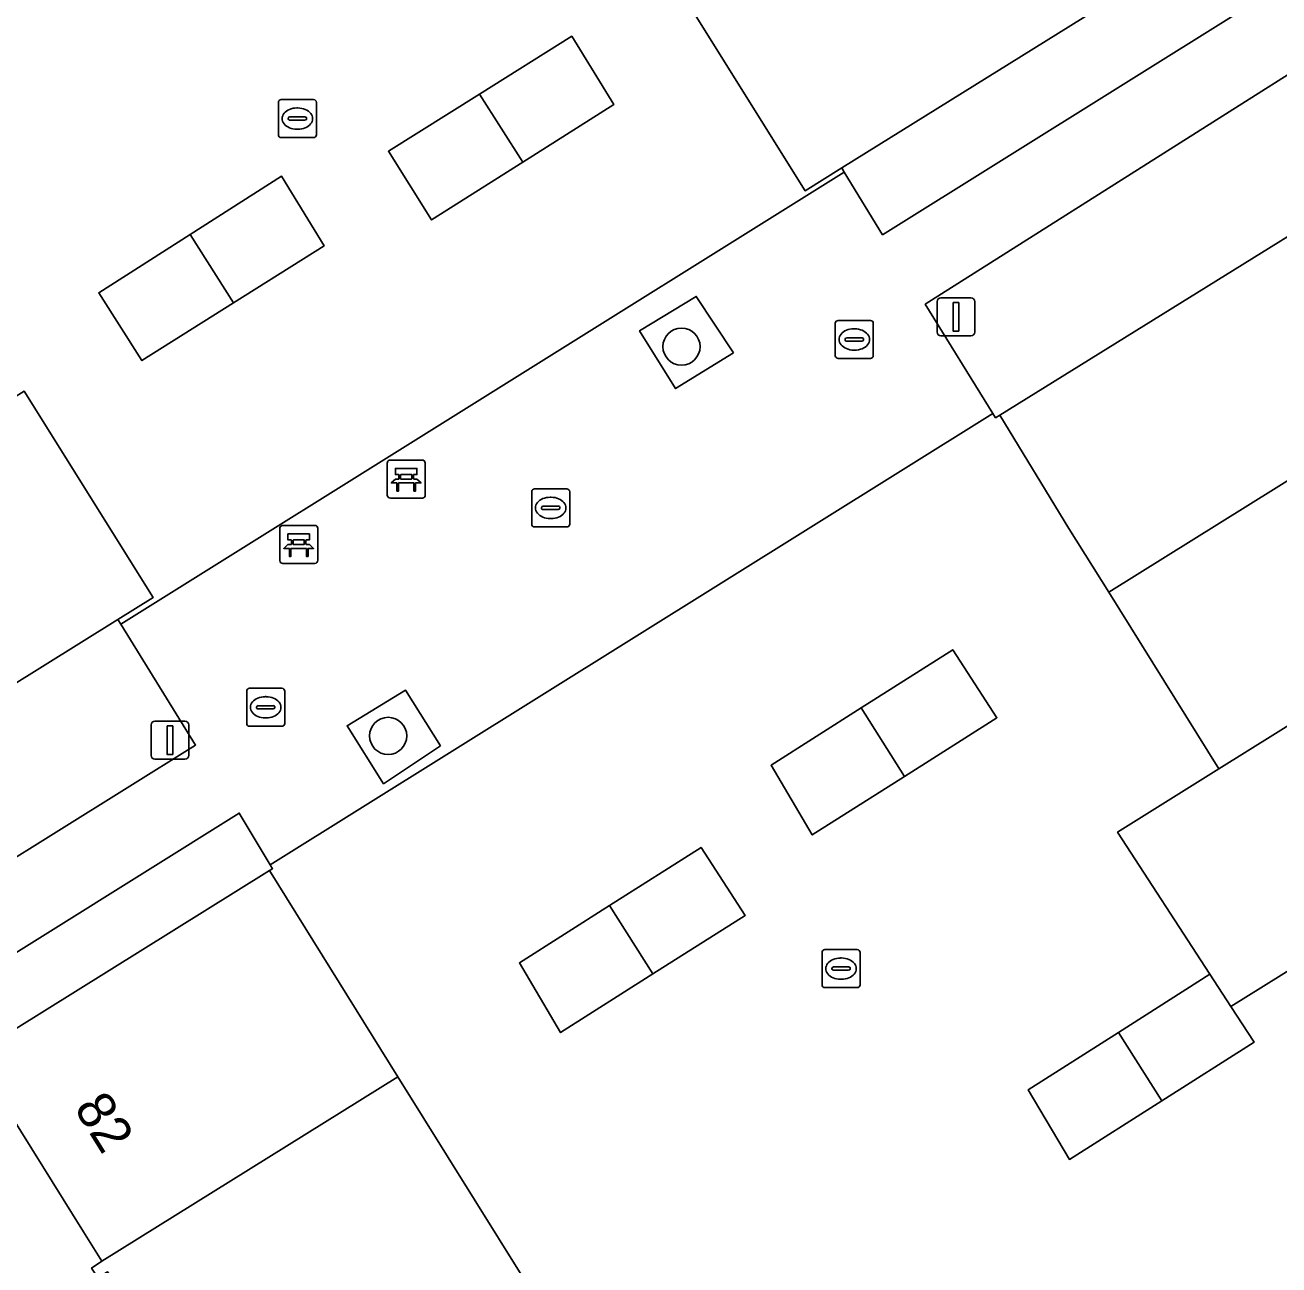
# Model space of a CAD drawing. Extents: x 159279 to 160377, y 384531 to 385888.
# Drawn here: x 159754.62 to 159787.62, y 385483.41 to 385516.02 of the extents above; entities that cross this region are included whole.
import ezdxf

# ---------------------------------------------------------------- set-up
doc = ezdxf.new("R2010")
doc.units = 0
for name, color, linetype in [('IMGEO_Bank', 7, 'Continuous'), ('IMGEO_Boom', 7, 'Continuous'), ('IMGEO_Erf', 7, 'Continuous'), ('IMGEO_Groenvoorziening', 7, 'Continuous'), ('IMGEO_Kolk', 7, 'Continuous'), ('IMGEO_Lichtmast', 7, 'Continuous'), ('IMGEO_Pand', 7, 'Continuous'), ('IMGEO_Pand_nummerreeks', 7, 'Continuous'), ('IMGEO_Rioolput', 7, 'Continuous'), ('IMGEO_Voetpad_open', 7, 'Continuous')]:
    doc.layers.add(name, color=color, linetype=linetype)

msp = doc.modelspace()

# ---------------------------------------------------------------- linework, layer by layer
at = {"layer": 'IMGEO_Bank'}
for p, q in [((159764.152, 385503.656), (159764.152, 385504.497)), ((159764.152, 385504.497), (159764.152, 385503.656)), ((159764.227, 385504.581), (159765.068, 385504.581)), ((159765.068, 385504.581), (159764.227, 385504.581)), ((159765.152, 385504.506), (159765.152, 385503.665)), ((159765.152, 385503.665), (159765.152, 385504.506)), ((159764.461, 385504.087), (159764.461, 385504.193)), ((159764.505, 385504.193), (159764.505, 385504.087)), ((159764.793, 385504.199), (159764.511, 385504.199)), ((159764.511, 385504.081), (159764.793, 385504.081)), ((159764.799, 385504.087), (159764.799, 385504.193)), ((159764.843, 385504.193), (159764.843, 385504.087)), ((159764.849, 385503.979), (159764.456, 385503.979)), ((159765.077, 385503.581), (159764.236, 385503.581)), ((159764.236, 385503.581), (159765.077, 385503.581)), ((159761.323, 385501.934), (159761.323, 385502.775)), ((159761.323, 385502.775), (159761.323, 385501.934)), ((159761.398, 385502.859), (159762.239, 385502.859)), ((159762.239, 385502.859), (159761.398, 385502.859)), ((159762.323, 385502.784), (159762.323, 385501.943)), ((159762.323, 385501.943), (159762.323, 385502.784)), ((159761.632, 385502.365), (159761.632, 385502.471)), ((159761.676, 385502.471), (159761.676, 385502.365)), ((159761.964, 385502.477), (159761.682, 385502.477)), ((159761.97, 385502.365), (159761.97, 385502.471)), ((159762.014, 385502.471), (159762.014, 385502.365)), ((159762.02, 385502.257), (159761.627, 385502.257)), ((159761.682, 385502.359), (159761.964, 385502.359)), ((159762.248, 385501.859), (159761.407, 385501.859)), ((159761.407, 385501.859), (159762.248, 385501.859))]:
    msp.add_line(p, q, dxfattribs=at)
for points in [[(159764.455, 385504.199), (159764.369, 385504.199), (159764.369, 385504.36), (159764.932, 385504.36), (159764.932, 385504.199), (159764.849, 385504.199)], [(159764.399, 385503.979), (159764.257, 385503.979), (159764.369, 385504.081), (159764.455, 385504.081)], [(159764.849, 385504.081), (159764.932, 385504.081), (159765.044, 385503.979), (159764.905, 385503.979)], [(159764.449, 385503.972), (159764.449, 385503.765), (159764.406, 385503.765), (159764.406, 385503.972)], [(159764.899, 385503.972), (159764.899, 385503.765), (159764.855, 385503.765), (159764.855, 385503.972)], [(159761.626, 385502.477), (159761.54, 385502.477), (159761.54, 385502.638), (159762.103, 385502.638), (159762.103, 385502.477), (159762.02, 385502.477)], [(159761.57, 385502.257), (159761.428, 385502.257), (159761.54, 385502.359), (159761.626, 385502.359)], [(159761.62, 385502.25), (159761.62, 385502.043), (159761.577, 385502.043), (159761.577, 385502.25)], [(159762.02, 385502.359), (159762.103, 385502.359), (159762.215, 385502.257), (159762.076, 385502.257)], [(159762.07, 385502.25), (159762.07, 385502.043), (159762.026, 385502.043), (159762.026, 385502.25)]]:
    msp.add_lwpolyline(points, dxfattribs=at)
for centre, radius, start, end in [((159764.23, 385504.503), 0.0779, 92.4484, 184.2845), ((159764.23, 385504.503), 0.0779, 92.4484, 184.2845), ((159765.074, 385504.503), 0.0779, 2.4484, 94.2845), ((159765.074, 385504.503), 0.0779, 2.4484, 94.2845), ((159764.454, 385504.192), 0.00671, 2.8957, 87.1043), ((159764.454, 385504.088), 0.00671, 272.8957, 357.1043), ((159764.511, 385504.192), 0.00671, 92.8957, 177.1043), ((159764.511, 385504.088), 0.00671, 182.8957, 267.1043), ((159764.793, 385504.192), 0.00671, 2.8957, 87.1043), ((159764.793, 385504.088), 0.00671, 272.8957, 357.1043), ((159764.85, 385504.192), 0.00671, 92.8957, 177.1043), ((159764.85, 385504.088), 0.00671, 182.8957, 267.1043), ((159764.399, 385503.972), 0.00671, 2.8957, 87.1043), ((159764.456, 385503.972), 0.00671, 92.8957, 177.1043), ((159764.848, 385503.972), 0.00671, 2.8957, 87.1043), ((159764.905, 385503.972), 0.00671, 92.8957, 177.1043), ((159764.23, 385503.659), 0.0779, 182.4484, 274.2845), ((159764.23, 385503.659), 0.0779, 182.4484, 274.2845), ((159765.074, 385503.659), 0.0779, 272.4484, 4.2845), ((159765.074, 385503.659), 0.0779, 272.4484, 4.2845), ((159761.401, 385502.781), 0.0779, 92.4484, 184.2845), ((159761.401, 385502.781), 0.0779, 92.4484, 184.2845), ((159762.245, 385502.781), 0.0779, 2.4484, 94.2845), ((159762.245, 385502.781), 0.0779, 2.4484, 94.2845), ((159761.625, 385502.47), 0.00671, 2.8957, 87.1043), ((159761.625, 385502.366), 0.00671, 272.8957, 357.1043), ((159761.682, 385502.47), 0.00671, 92.8957, 177.1043), ((159761.682, 385502.366), 0.00671, 182.8957, 267.1043), ((159761.964, 385502.47), 0.00671, 2.8957, 87.1043), ((159761.964, 385502.366), 0.00671, 272.8957, 357.1043), ((159762.021, 385502.47), 0.00671, 92.8957, 177.1043), ((159762.021, 385502.366), 0.00671, 182.8957, 267.1043), ((159761.57, 385502.25), 0.00671, 2.8957, 87.1043), ((159761.627, 385502.25), 0.00671, 92.8957, 177.1043), ((159762.019, 385502.25), 0.00671, 2.8957, 87.1043), ((159762.076, 385502.25), 0.00671, 92.8957, 177.1043), ((159761.401, 385501.937), 0.0779, 182.4484, 274.2845), ((159761.401, 385501.937), 0.0779, 182.4484, 274.2845), ((159762.245, 385501.937), 0.0779, 272.4484, 4.2845), ((159762.245, 385501.937), 0.0779, 272.4484, 4.2845)]:
    msp.add_arc(centre, radius, start, end, dxfattribs=at)
at = {"layer": 'IMGEO_Boom'}
for centre in [(159771.895, 385507.565), (159764.176, 385497.323)]:
    msp.add_circle(centre, 0.489, dxfattribs=at)
at = {"layer": 'IMGEO_Erf'}
for points in [[(159754.601, 385506.388), (159757.989, 385500.96), (159757.064, 385500.384), (159757.139, 385500.263), (159776.179, 385512.153), (159776.111, 385512.264), (159775.147, 385511.664), (159772.242, 385516.319)], [(159794.729, 385482.519), (159791.831, 385487.164), (159788.933, 385491.809), (159786.353, 385490.2), (159786.963, 385489.261), (159784.534, 385487.721), (159782.104, 385486.18), (159781.019, 385488.012), (159783.393, 385489.52), (159785.801, 385491.05), (159783.37, 385494.793), (159786.035, 385496.455), (159783.137, 385501.1), (159782.089, 385502.78), (159780.269, 385505.763), (159780.159, 385505.695), (159780.089, 385505.807), (159761.076, 385493.927), (159761.136, 385493.827), (159761.058, 385493.778), (159762.438, 385491.551), (159764.429, 385488.357), (159767.76, 385483.011)], [(159756.373, 385483.32), (159756.642, 385483.504), (159756.159, 385484.277), (159753.431, 385488.645)]]:
    msp.add_lwpolyline(points, dxfattribs=at)
for points in [[(159766.583, 385514.209), (159769.007, 385515.728), (159770.116, 385513.938), (159767.719, 385512.419), (159765.321, 385510.899), (159764.184, 385512.706)], [(159758.966, 385510.512), (159761.372, 385512.045), (159762.492, 385510.215), (159760.111, 385508.717), (159757.696, 385507.197), (159756.561, 385508.98)], [(159775.338, 385494.718), (159774.253, 385496.55), (159776.627, 385498.058), (159779.035, 385499.588), (159780.197, 385497.799), (159777.768, 385496.259)], [(159771.144, 385491.06), (159768.714, 385489.519), (159767.629, 385491.351), (159770.003, 385492.859), (159772.411, 385494.389), (159773.573, 385492.6)]]:
    msp.add_lwpolyline(points, close=True, dxfattribs=at)
at = {"layer": 'IMGEO_Groenvoorziening'}
for points in [[(159786.811, 385523.142), (159784.321, 385521.574), (159786.162, 385518.583), (159784.923, 385517.867), (159784.973, 385517.788), (159784.345, 385517.385), (159776.111, 385512.264), (159776.179, 385512.153), (159777.186, 385510.509), (159789.778, 385518.376)], [(159792.259, 385508.814), (159794.728, 385510.418), (159792.304, 385514.349), (159790.87, 385516.629), (159778.31, 385508.681), (159780.089, 385505.807), (159780.159, 385505.695), (159780.269, 385505.763), (159789.054, 385511.209), (159789.078, 385511.173), (159790.313, 385511.908)], [(159773.266, 385507.399), (159772.285, 385508.886), (159770.792, 385507.981), (159771.738, 385506.461)], [(159757.139, 385500.263), (159757.064, 385500.384), (159750.291, 385496.166), (159750.827, 385495.326), (159747.167, 385493.083), (159744.06, 385497.994), (159741.895, 385496.637), (159746.51, 385489.224), (159759.111, 385497.08)], [(159765.556, 385497.06), (159764.631, 385498.527), (159763.094, 385497.588), (159764.057, 385496.064)], [(159754.316, 385489.583), (159761.058, 385493.778), (159761.136, 385493.827), (159761.076, 385493.927), (159760.26, 385495.29), (159747.694, 385487.44), (159750.562, 385482.737), (159752.741, 385484.11), (159750.177, 385488.18), (159753.809, 385490.421)]]:
    msp.add_lwpolyline(points, close=True, dxfattribs=at)
at = {"layer": 'IMGEO_Kolk'}
for p, q in [((159761.288, 385513.137), (159761.288, 385513.989)), ((159761.363, 385514.063), (159762.215, 385514.063)), ((159762.289, 385513.989), (159762.289, 385513.137)), ((159761.59, 385513.606), (159761.988, 385513.606)), ((159761.776, 385513.843), (159761.801, 385513.843)), ((159761.547, 385513.557), (159761.547, 385513.569)), ((159761.985, 385513.52), (159761.587, 385513.52)), ((159761.799, 385513.283), (159761.774, 385513.283)), ((159762.031, 385513.569), (159762.031, 385513.557)), ((159762.215, 385513.063), (159761.363, 385513.063)), ((159775.942, 385507.326), (159775.942, 385508.178)), ((159776.017, 385508.252), (159776.869, 385508.252)), ((159776.43, 385508.032), (159776.455, 385508.032)), ((159776.943, 385508.178), (159776.943, 385507.326)), ((159776.201, 385507.746), (159776.201, 385507.758)), ((159776.639, 385507.709), (159776.241, 385507.709)), ((159776.244, 385507.795), (159776.642, 385507.795)), ((159776.685, 385507.758), (159776.685, 385507.746)), ((159776.453, 385507.472), (159776.428, 385507.472)), ((159776.869, 385507.252), (159776.017, 385507.252)), ((159760.454, 385497.649), (159760.454, 385498.501)), ((159760.529, 385498.575), (159761.381, 385498.575)), ((159761.455, 385498.501), (159761.455, 385497.649)), ((159760.713, 385498.069), (159760.713, 385498.081)), ((159760.756, 385498.118), (159761.154, 385498.118)), ((159760.942, 385498.355), (159760.967, 385498.355)), ((159761.197, 385498.081), (159761.197, 385498.069)), ((159761.151, 385498.032), (159760.753, 385498.032)), ((159760.965, 385497.795), (159760.94, 385497.795)), ((159761.381, 385497.575), (159760.529, 385497.575)), ((159775.594, 385490.774), (159775.594, 385491.626)), ((159775.669, 385491.7), (159776.521, 385491.7)), ((159776.082, 385491.48), (159776.107, 385491.48)), ((159776.595, 385491.626), (159776.595, 385490.774)), ((159775.853, 385491.194), (159775.853, 385491.206)), ((159776.291, 385491.157), (159775.893, 385491.157)), ((159775.896, 385491.243), (159776.294, 385491.243)), ((159776.337, 385491.206), (159776.337, 385491.194)), ((159776.105, 385490.92), (159776.08, 385490.92)), ((159776.521, 385490.7), (159775.669, 385490.7))]:
    msp.add_line(p, q, dxfattribs=at)
for points in [[(159761.288, 385513.137), (159761.288, 385513.989)], [(159761.363, 385514.063), (159762.215, 385514.063)], [(159762.289, 385513.989), (159762.289, 385513.137)], [(159762.215, 385513.063), (159761.363, 385513.063)], [(159775.942, 385507.326), (159775.942, 385508.178)], [(159776.017, 385508.252), (159776.869, 385508.252)], [(159776.943, 385508.178), (159776.943, 385507.326)], [(159776.869, 385507.252), (159776.017, 385507.252)], [(159760.454, 385497.649), (159760.454, 385498.501)], [(159760.529, 385498.575), (159761.381, 385498.575)], [(159761.455, 385498.501), (159761.455, 385497.649)], [(159761.381, 385497.575), (159760.529, 385497.575)], [(159775.594, 385490.774), (159775.594, 385491.626)], [(159775.669, 385491.7), (159776.521, 385491.7)], [(159776.595, 385491.626), (159776.595, 385490.774)], [(159776.521, 385490.7), (159775.669, 385490.7)]]:
    msp.add_lwpolyline(points, dxfattribs=at)
for centre, radius, start, end in [((159761.365, 385513.987), 0.0765, 91.552, 178.448), ((159761.365, 385513.987), 0.0765, 91.552, 178.448), ((159762.213, 385513.987), 0.0765, 1.552, 88.448), ((159762.213, 385513.987), 0.0765, 1.552, 88.448), ((159761.587, 385513.566), 0.0403, 85.8775, 175.7526), ((159761.992, 385513.568), 0.0386, 1.7309, 96.639), ((159761.584, 385513.556), 0.0366, 178.938, 274.7102), ((159761.988, 385513.563), 0.043, 264.8664, 352.4533), ((159761.365, 385513.139), 0.0765, 181.552, 268.448), ((159761.365, 385513.139), 0.0765, 181.552, 268.448), ((159762.213, 385513.139), 0.0765, 271.552, 358.448), ((159762.213, 385513.139), 0.0765, 271.552, 358.448), ((159776.019, 385508.176), 0.0765, 91.552, 178.448), ((159776.019, 385508.176), 0.0765, 91.552, 178.448), ((159776.867, 385508.176), 0.0765, 1.552, 88.448), ((159776.867, 385508.176), 0.0765, 1.552, 88.448), ((159776.241, 385507.755), 0.0403, 85.8775, 175.7526), ((159776.238, 385507.745), 0.0366, 178.938, 274.7102), ((159776.642, 385507.752), 0.043, 264.8664, 352.4533), ((159776.646, 385507.757), 0.0386, 1.7309, 96.639), ((159776.019, 385507.328), 0.0765, 181.552, 268.448), ((159776.019, 385507.328), 0.0765, 181.552, 268.448), ((159776.867, 385507.328), 0.0765, 271.552, 358.448), ((159776.867, 385507.328), 0.0765, 271.552, 358.448), ((159760.531, 385498.499), 0.0765, 91.552, 178.448), ((159760.531, 385498.499), 0.0765, 91.552, 178.448), ((159761.379, 385498.499), 0.0765, 1.552, 88.448), ((159761.379, 385498.499), 0.0765, 1.552, 88.448), ((159760.753, 385498.078), 0.0403, 85.8775, 175.7526), ((159761.158, 385498.08), 0.0386, 1.7309, 96.639), ((159760.75, 385498.068), 0.0366, 178.938, 274.7102), ((159761.154, 385498.075), 0.043, 264.8664, 352.4533), ((159760.531, 385497.651), 0.0765, 181.552, 268.448), ((159760.531, 385497.651), 0.0765, 181.552, 268.448), ((159761.379, 385497.651), 0.0765, 271.552, 358.448), ((159761.379, 385497.651), 0.0765, 271.552, 358.448), ((159775.671, 385491.624), 0.0765, 91.552, 178.448), ((159775.671, 385491.624), 0.0765, 91.552, 178.448), ((159776.519, 385491.624), 0.0765, 1.552, 88.448), ((159776.519, 385491.624), 0.0765, 1.552, 88.448), ((159775.893, 385491.203), 0.0403, 85.8775, 175.7526), ((159775.89, 385491.193), 0.0366, 178.938, 274.7102), ((159776.294, 385491.2), 0.043, 264.8664, 352.4533), ((159776.298, 385491.205), 0.0386, 1.7309, 96.639), ((159775.671, 385490.776), 0.0765, 181.552, 268.448), ((159775.671, 385490.776), 0.0765, 181.552, 268.448), ((159776.519, 385490.776), 0.0765, 271.552, 358.448), ((159776.519, 385490.776), 0.0765, 271.552, 358.448)]:
    msp.add_arc(centre, radius, start, end, dxfattribs=at)
for centre, major_axis, ratio, start_param, end_param in [((159761.775, 385513.563), (-0.387, 0.002), 0.722429, 4.712389, 7.853982), ((159761.8, 385513.563), (-0.39, 0.002), 0.717154, 1.570796, 4.712389), ((159776.429, 385507.752), (-0.387, 0.002), 0.722429, 4.712389, 7.853982), ((159776.454, 385507.752), (-0.39, 0.002), 0.717154, 1.570796, 4.712389), ((159760.941, 385498.075), (-0.387, 0.002), 0.722429, 4.712389, 7.853982), ((159760.966, 385498.075), (-0.39, 0.002), 0.717154, 1.570796, 4.712389), ((159776.081, 385491.2), (-0.387, 0.002), 0.722429, 4.712389, 7.853982), ((159776.106, 385491.2), (-0.39, 0.002), 0.717154, 1.570796, 4.712389)]:
    msp.add_ellipse(centre, major_axis=major_axis, ratio=ratio, start_param=start_param, end_param=end_param, dxfattribs=at)
at = {"layer": 'IMGEO_Lichtmast'}
for p, q in [((159778.622, 385507.947), (159778.622, 385508.747)), ((159778.622, 385508.747), (159778.622, 385507.947)), ((159778.722, 385508.847), (159779.512, 385508.847)), ((159779.512, 385508.847), (159778.722, 385508.847)), ((159779.612, 385508.747), (159779.612, 385507.947)), ((159779.612, 385507.947), (159779.612, 385508.747)), ((159779.512, 385507.847), (159778.722, 385507.847)), ((159778.722, 385507.847), (159779.512, 385507.847)), ((159757.939, 385496.811), (159757.939, 385497.611)), ((159757.939, 385497.611), (159757.939, 385496.811)), ((159758.039, 385497.711), (159758.829, 385497.711)), ((159758.829, 385497.711), (159758.039, 385497.711)), ((159758.929, 385497.611), (159758.929, 385496.811)), ((159758.929, 385496.811), (159758.929, 385497.611)), ((159758.829, 385496.711), (159758.039, 385496.711)), ((159758.039, 385496.711), (159758.829, 385496.711))]:
    msp.add_line(p, q, dxfattribs=at)
for points in [[(159779.042, 385508.722), (159779.192, 385508.722), (159779.192, 385507.972), (159779.042, 385507.972), (159779.042, 385508.722)], [(159758.359, 385497.586), (159758.509, 385497.586), (159758.509, 385496.836), (159758.359, 385496.836), (159758.359, 385497.586)]]:
    msp.add_lwpolyline(points, dxfattribs=at)
for centre, start, end in [((159778.722, 385508.747), 90, 180), ((159778.722, 385508.747), 90, 180), ((159779.512, 385508.747), 0, 90), ((159779.512, 385508.747), 360, 90), ((159778.722, 385507.947), 180, 270), ((159778.722, 385507.947), 180, 270), ((159779.512, 385507.947), 270, 0), ((159779.512, 385507.947), 270, 0), ((159758.039, 385497.611), 90, 180), ((159758.039, 385497.611), 90, 180), ((159758.829, 385497.611), 0, 90), ((159758.829, 385497.611), 360, 90), ((159758.039, 385496.811), 180, 270), ((159758.039, 385496.811), 180, 270), ((159758.829, 385496.811), 270, 0), ((159758.829, 385496.811), 270, 0)]:
    msp.add_arc(centre, 0.1, start, end, dxfattribs=at)
at = {"layer": 'IMGEO_Pand'}
for points in [[(159784.345, 385517.385), (159784.973, 385517.788), (159784.923, 385517.867), (159783.379, 385520.342), (159783.668, 385520.516), (159783.513, 385520.773), (159783.224, 385520.599), (159782.068, 385522.451), (159772.242, 385516.319), (159775.147, 385511.664), (159776.111, 385512.264)], [(159770.116, 385513.938), (159769.007, 385515.728), (159766.583, 385514.209), (159767.719, 385512.419)], [(159766.583, 385514.209), (159764.184, 385512.706), (159765.321, 385510.899), (159767.719, 385512.419)], [(159761.372, 385512.045), (159758.966, 385510.512), (159760.111, 385508.717), (159762.492, 385510.215)], [(159791.943, 385506.593), (159790.809, 385508.407), (159791.098, 385508.586), (159790.927, 385508.862), (159790.651, 385508.686), (159789.091, 385511.152), (159789.078, 385511.173), (159789.054, 385511.209), (159780.269, 385505.763), (159782.089, 385502.78), (159783.137, 385501.1)], [(159758.966, 385510.512), (159756.561, 385508.98), (159757.696, 385507.197), (159760.111, 385508.717)], [(159757.989, 385500.96), (159754.601, 385506.388), (159745.801, 385500.892), (159746.278, 385500.093), (159748.988, 385495.744), (159748.721, 385495.554), (159748.894, 385495.296), (159750.291, 385496.166), (159757.064, 385500.384)], [(159794.839, 385501.947), (159793.445, 385504.183), (159793.721, 385504.36), (159793.559, 385504.638), (159793.274, 385504.464), (159791.943, 385506.593), (159783.137, 385501.1), (159786.035, 385496.455)], [(159797.741, 385497.304), (159796.522, 385499.242), (159796.804, 385499.42), (159796.636, 385499.696), (159796.354, 385499.523), (159795.048, 385501.611), (159794.839, 385501.947), (159786.035, 385496.455), (159783.37, 385494.793), (159785.801, 385491.05), (159786.353, 385490.2), (159788.933, 385491.809)], [(159776.627, 385498.058), (159777.768, 385496.259), (159780.197, 385497.799), (159779.035, 385499.588)], [(159776.627, 385498.058), (159774.253, 385496.55), (159775.338, 385494.718), (159777.768, 385496.259)], [(159770.003, 385492.859), (159771.144, 385491.06), (159773.573, 385492.6), (159772.411, 385494.389)], [(159761.058, 385493.778), (159754.316, 385489.583), (159752.989, 385488.757), (159753.155, 385488.49), (159753.431, 385488.645), (159756.159, 385484.277), (159756.642, 385483.504), (159764.429, 385488.357), (159762.438, 385491.551)], [(159770.003, 385492.859), (159767.629, 385491.351), (159768.714, 385489.519), (159771.144, 385491.06)], [(159786.353, 385490.2), (159785.801, 385491.05), (159783.393, 385489.52), (159784.534, 385487.721), (159786.963, 385489.261)], [(159783.393, 385489.52), (159781.019, 385488.012), (159782.104, 385486.18), (159784.534, 385487.721)], [(159764.429, 385488.357), (159756.642, 385483.504), (159756.373, 385483.32), (159756.536, 385483.064), (159756.789, 385483.226), (159759.045, 385479.626), (159759.967, 385478.155), (159767.76, 385483.011)]]:
    msp.add_lwpolyline(points, close=True, dxfattribs=at)
at = {"layer": 'IMGEO_Rioolput'}
for p, q in [((159767.953, 385502.895), (159767.953, 385503.747)), ((159768.028, 385503.821), (159768.88, 385503.821)), ((159768.954, 385503.747), (159768.954, 385502.895)), ((159768.255, 385503.364), (159768.653, 385503.364)), ((159768.441, 385503.601), (159768.466, 385503.601)), ((159768.212, 385503.315), (159768.212, 385503.327)), ((159768.65, 385503.278), (159768.252, 385503.278)), ((159768.464, 385503.041), (159768.439, 385503.041)), ((159768.696, 385503.327), (159768.696, 385503.315)), ((159768.88, 385502.821), (159768.028, 385502.821))]:
    msp.add_line(p, q, dxfattribs=at)
for points in [[(159767.953, 385502.895), (159767.953, 385503.747)], [(159768.028, 385503.821), (159768.88, 385503.821)], [(159768.954, 385503.747), (159768.954, 385502.895)], [(159768.88, 385502.821), (159768.028, 385502.821)]]:
    msp.add_lwpolyline(points, dxfattribs=at)
for centre, radius, start, end in [((159768.03, 385503.745), 0.0765, 91.552, 178.448), ((159768.03, 385503.745), 0.0765, 91.552, 178.448), ((159768.878, 385503.745), 0.0765, 1.552, 88.448), ((159768.878, 385503.745), 0.0765, 1.552, 88.448), ((159768.252, 385503.324), 0.0403, 85.8775, 175.7526), ((159768.657, 385503.326), 0.0386, 1.7309, 96.639), ((159768.249, 385503.314), 0.0366, 178.938, 274.7102), ((159768.653, 385503.321), 0.043, 264.8664, 352.4533), ((159768.03, 385502.897), 0.0765, 181.552, 268.448), ((159768.03, 385502.897), 0.0765, 181.552, 268.448), ((159768.878, 385502.897), 0.0765, 271.552, 358.448), ((159768.878, 385502.897), 0.0765, 271.552, 358.448)]:
    msp.add_arc(centre, radius, start, end, dxfattribs=at)
for centre, major_axis, ratio, start_param, end_param in [((159768.44, 385503.321), (-0.387, 0.002), 0.722429, 4.712389, 7.853982), ((159768.465, 385503.321), (-0.39, 0.002), 0.717154, 1.570796, 4.712389)]:
    msp.add_ellipse(centre, major_axis=major_axis, ratio=ratio, start_param=start_param, end_param=end_param, dxfattribs=at)
at = {"layer": 'IMGEO_Voetpad_open'}
for points in [[(159780.089, 385505.807), (159778.31, 385508.681), (159790.87, 385516.629), (159789.778, 385518.376), (159777.186, 385510.509), (159776.179, 385512.153), (159757.139, 385500.263), (159759.111, 385497.08), (159746.51, 385489.224), (159747.694, 385487.44), (159760.26, 385495.29), (159761.076, 385493.927)], [(159773.266, 385507.399), (159771.738, 385506.461), (159770.792, 385507.981), (159772.285, 385508.886)], [(159765.556, 385497.06), (159764.057, 385496.064), (159763.094, 385497.588), (159764.631, 385498.527)]]:
    msp.add_lwpolyline(points, close=True, dxfattribs=at)

# ---------------------------------------------------------------- texts
at = {"layer": 'IMGEO_Pand_nummerreeks'}
msp.add_text('82', height=1, rotation=301.988, dxfattribs=at).set_placement((159755.893, 385487.534))

doc.saveas('drawing.dxf')
